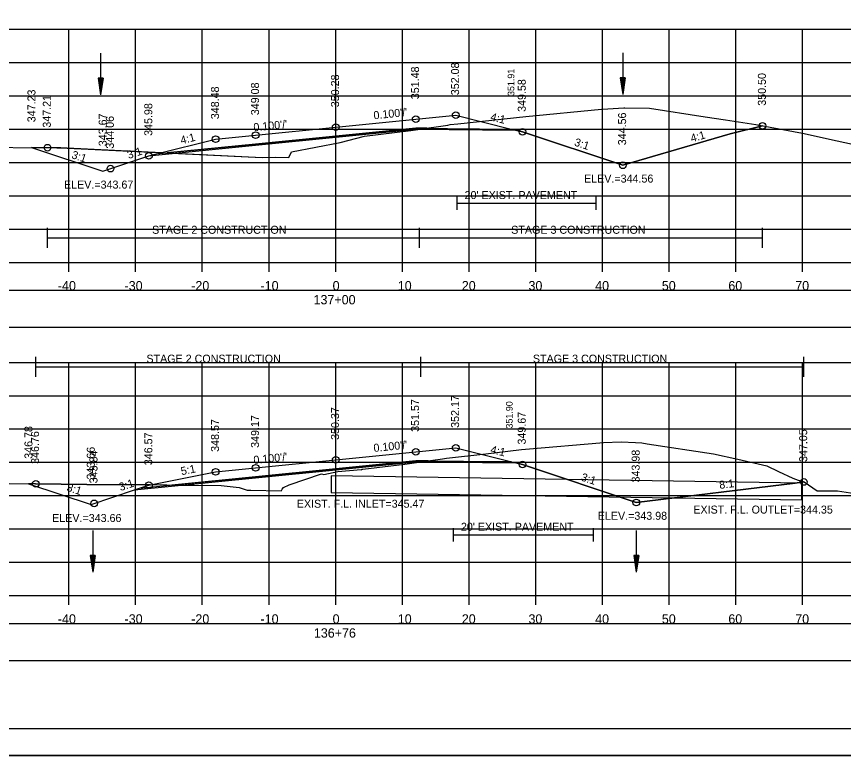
# Model space of a CAD drawing. Extents: x 1376273 to 1384221, y 378927 to 384592.
# Drawn here: x 1376605.9 to 1376729.9, y 382031.9 to 382142.7 of the extents above; entities that cross this region are included whole.
import ezdxf

# ---------------------------------------------------------------- set-up
doc = ezdxf.new("R2010")
doc.units = 0
for name, color, linetype in [('R_Alt Surface', 7, 'Continuous'), ('R_Axis', 7, 'Continuous'), ('R_Axis Annot', 7, 'Continuous'), ('R_Border', 7, 'Continuous'), ('R_Border Notes', 7, 'Continuous'), ('R_Dimension', 7, 'Continuous'), ('R_Draft', 7, 'Continuous'), ('R_Exist Surface', 7, 'Continuous'), ('R_Fin Surface', 7, 'Continuous'), ('R_Grid', 7, 'Continuous'), ('R_No Plot', 7, 'Continuous'), ('R_Water', 7, 'Continuous'), ('R_Xsect Elev', 7, 'Continuous'), ('R_Xsect Slope', 7, 'Continuous'), ('T_Detection Zones', 7, 'Continuous')]:
    doc.layers.add(name, color=color, linetype=linetype)

msp = doc.modelspace()

# ---------------------------------------------------------------- linework, layer by layer
at = {"layer": 'R_Alt Surface'}
for points in [[(1376626.88, 382122.13), (1376641.75, 382123.61), (1376653.75, 382124.81), (1376665.75, 382126.01), (1376680.04, 382125.87)], [(1376671.93, 382115.75), (1376671.93, 382113.75)], [(1376692.75, 382115.75), (1376692.75, 382113.75)], [(1376671.93, 382114.75), (1376692.75, 382114.75)], [(1376624.33, 382071.96), (1376641.75, 382073.7), (1376653.75, 382074.9), (1376665.75, 382076.1), (1376680.04, 382075.96)], [(1376671.38, 382065.98), (1376671.38, 382063.98)], [(1376692.38, 382065.98), (1376692.38, 382063.98)], [(1376671.38, 382064.98), (1376692.38, 382064.98)]]:
    msp.add_lwpolyline(points, dxfattribs=at)
at = {"layer": 'R_Axis'}
for p, q in [((1376503.75, 382105.86), (1376803.75, 382105.86)), ((1376613.75, 382104.46), (1376613.75, 382105.86)), ((1376623.75, 382104.46), (1376623.75, 382105.86)), ((1376633.75, 382104.46), (1376633.75, 382105.86)), ((1376643.75, 382104.46), (1376643.75, 382105.86)), ((1376653.75, 382104.46), (1376653.75, 382105.86)), ((1376663.75, 382104.46), (1376663.75, 382105.86)), ((1376673.75, 382104.46), (1376673.75, 382105.86)), ((1376683.75, 382104.46), (1376683.75, 382105.86)), ((1376693.75, 382104.46), (1376693.75, 382105.86)), ((1376703.75, 382104.46), (1376703.75, 382105.86)), ((1376713.75, 382104.46), (1376713.75, 382105.86)), ((1376723.75, 382104.46), (1376723.75, 382105.86)), ((1376503.75, 382055.86), (1376803.75, 382055.86)), ((1376613.75, 382054.46), (1376613.75, 382055.86)), ((1376623.75, 382054.46), (1376623.75, 382055.86)), ((1376633.75, 382054.46), (1376633.75, 382055.86)), ((1376643.75, 382054.46), (1376643.75, 382055.86)), ((1376653.75, 382054.46), (1376653.75, 382055.86)), ((1376663.75, 382054.46), (1376663.75, 382055.86)), ((1376673.75, 382054.46), (1376673.75, 382055.86)), ((1376683.75, 382054.46), (1376683.75, 382055.86)), ((1376693.75, 382054.46), (1376693.75, 382055.86)), ((1376703.75, 382054.46), (1376703.75, 382055.86)), ((1376713.75, 382054.46), (1376713.75, 382055.86)), ((1376723.75, 382054.46), (1376723.75, 382055.86))]:
    msp.add_line(p, q, dxfattribs=at)
at = {"layer": 'R_Axis Annot'}
for points in [[(1376502.96, 382096.12), (1376804.76, 382096.12), (1376804.76, 382101.64), (1376502.96, 382101.64)], [(1376502.96, 382046.13), (1376804.76, 382046.13), (1376804.76, 382051.65), (1376502.96, 382051.65)]]:
    msp.add_lwpolyline(points, close=True, dxfattribs=at)
at = {"layer": 'R_Border'}
msp.add_line((1376811.93, 382035.86), (1376495.75, 382035.86), dxfattribs=at)
at = {"layer": 'R_Dimension'}
for p, q in [((1376610.53, 382108.05), (1376610.53, 382111.05)), ((1376666.34, 382108.05), (1376666.34, 382111.05)), ((1376717.76, 382108.05), (1376717.76, 382111.05)), ((1376610.53, 382109.55), (1376717.76, 382109.55)), ((1376608.77, 382088.71), (1376608.77, 382091.71)), ((1376666.54, 382088.71), (1376666.54, 382091.71)), ((1376723.95, 382088.71), (1376723.95, 382091.71)), ((1376608.77, 382090.21), (1376723.95, 382090.21))]:
    msp.add_line(p, q, dxfattribs=at)
at = {"layer": 'R_Draft'}
msp.add_lwpolyline([(1376653.09, 382073.83), (1376653.09, 382071.33), (1376723.67, 382070.21), (1376723.67, 382072.71)], close=True, dxfattribs=at)
at = {"layer": 'R_Exist Surface'}
for points in [[(1376598.73, 382123.17), (1376611.95, 382123.06), (1376612.31, 382123.06), (1376612.53, 382123.06), (1376613.49, 382123), (1376642.74, 382121.6), (1376644.65, 382121.66), (1376646.7, 382121.61), (1376647.14, 382122.46), (1376654.43, 382123.85), (1376658.07, 382124.8), (1376662.59, 382125.35), (1376665, 382125.63), (1376670.55, 382126.47), (1376670.93, 382126.53), (1376672.06, 382126.65), (1376682.26, 382127.77), (1376693.61, 382128.84), (1376693.75, 382128.86), (1376693.78, 382128.86), (1376696.95, 382129.03), (1376697.12, 382129.03), (1376700.79, 382128.99), (1376709.13, 382127.68), (1376712.19, 382127.23), (1376716.73, 382126.55), (1376723.73, 382125.25), (1376728.93, 382124.09), (1376734.71, 382122.85)], [(1376604.79, 382072.69), (1376608.75, 382072.62), (1376616.45, 382072.55), (1376628.45, 382072.46), (1376636.59, 382072.37), (1376639.26, 382072.06), (1376640.5, 382071.7), (1376641.02, 382071.66), (1376645.57, 382071.58), (1376645.62, 382071.61), (1376645.74, 382071.85), (1376645.91, 382072.07), (1376646.75, 382072.46), (1376651.61, 382074.15), (1376651.95, 382074.04), (1376651.97, 382074.03), (1376654.05, 382074.5), (1376657.55, 382074.8), (1376657.58, 382074.73), (1376657.73, 382074.82), (1376657.84, 382074.83), (1376664.1, 382075.58), (1376669.77, 382076.39), (1376670.38, 382076.48), (1376676.25, 382077.14), (1376681.63, 382077.76), (1376682.8, 382077.86), (1376693.38, 382078.78), (1376693.89, 382078.81), (1376696.56, 382078.93), (1376698.7, 382078.82), (1376699.66, 382078.77), (1376700.48, 382078.65), (1376710.42, 382077.12), (1376714.07, 382076.32), (1376718.39, 382075.33), (1376720.16, 382074.5), (1376722.32, 382073.47), (1376723.1, 382073.2), (1376723.98, 382072.91), (1376725.94, 382071.59), (1376729.01, 382071.59), (1376733.55, 382070.87)]]:
    msp.add_lwpolyline(points, dxfattribs=at)
at = {"layer": 'R_Fin Surface'}
for points in [[(1376608.13, 382123.09), (1376618.81, 382119.53), (1376625.75, 382121.84), (1376626.88, 382122.13), (1376635.75, 382124.34), (1376641.75, 382124.94), (1376653.75, 382126.14), (1376665.75, 382127.34), (1376671.75, 382127.94), (1376680.04, 382125.87), (1376681.75, 382125.44), (1376696.8, 382120.43), (1376712.91, 382125.14), (1376717.76, 382126.36)], [(1376607.68, 382072.64), (1376617.06, 382069.51), (1376623.6, 382071.72), (1376625.75, 382072.43), (1376635.75, 382074.43), (1376641.75, 382075.03), (1376653.75, 382076.23), (1376665.75, 382077.43), (1376671.75, 382078.03), (1376680.75, 382075.78), (1376681.75, 382075.53), (1376698.83, 382069.84), (1376722.65, 382072.75), (1376723.23, 382072.83), (1376723.33, 382072.84), (1376723.95, 382072.91)]]:
    msp.add_lwpolyline(points, dxfattribs=at)
at = {"layer": 'R_Grid'}
for p, q in [((1376503.75, 382140.86), (1376803.75, 382140.86)), ((1376613.75, 382105.86), (1376613.75, 382140.86)), ((1376623.75, 382105.86), (1376623.75, 382140.86)), ((1376633.75, 382105.86), (1376633.75, 382140.86)), ((1376643.75, 382105.86), (1376643.75, 382140.86)), ((1376653.75, 382105.86), (1376653.75, 382140.86)), ((1376663.75, 382105.86), (1376663.75, 382140.86)), ((1376673.75, 382105.86), (1376673.75, 382140.86)), ((1376683.75, 382105.86), (1376683.75, 382140.86)), ((1376693.75, 382105.86), (1376693.75, 382140.86)), ((1376703.75, 382105.86), (1376703.75, 382140.86)), ((1376713.75, 382105.86), (1376713.75, 382140.86)), ((1376723.75, 382105.86), (1376723.75, 382140.86)), ((1376503.75, 382135.86), (1376803.75, 382135.86)), ((1376503.75, 382130.86), (1376803.75, 382130.86)), ((1376503.75, 382125.86), (1376803.75, 382125.86)), ((1376503.75, 382120.86), (1376803.75, 382120.86)), ((1376503.75, 382115.86), (1376803.75, 382115.86)), ((1376503.75, 382110.86), (1376803.75, 382110.86)), ((1376503.75, 382105.86), (1376803.75, 382105.86)), ((1376503.75, 382090.86), (1376803.75, 382090.86)), ((1376613.75, 382055.86), (1376613.75, 382090.86)), ((1376623.75, 382055.86), (1376623.75, 382090.86)), ((1376633.75, 382055.86), (1376633.75, 382090.86)), ((1376643.75, 382055.86), (1376643.75, 382090.86)), ((1376653.75, 382055.86), (1376653.75, 382090.86)), ((1376663.75, 382055.86), (1376663.75, 382090.86)), ((1376673.75, 382055.86), (1376673.75, 382090.86)), ((1376683.75, 382055.86), (1376683.75, 382090.86)), ((1376693.75, 382055.86), (1376693.75, 382090.86)), ((1376703.75, 382055.86), (1376703.75, 382090.86)), ((1376713.75, 382055.86), (1376713.75, 382090.86)), ((1376723.75, 382055.86), (1376723.75, 382090.86)), ((1376503.75, 382085.86), (1376803.75, 382085.86)), ((1376503.75, 382080.86), (1376803.75, 382080.86)), ((1376503.75, 382075.86), (1376803.75, 382075.86)), ((1376503.75, 382070.86), (1376803.75, 382070.86)), ((1376503.75, 382065.86), (1376803.75, 382065.86)), ((1376503.75, 382060.86), (1376803.75, 382060.86)), ((1376503.75, 382055.86), (1376803.75, 382055.86))]:
    msp.add_line(p, q, dxfattribs=at)
at = {"layer": 'R_No Plot'}
msp.add_line((1376483.34, 382031.88), (1376816.68, 382031.88), dxfattribs=at)
for points in [[(1376483.34, 382245.21), (1376816.68, 382245.21), (1376816.68, 382031.88), (1376483.34, 382031.88)], [(1376729.67, 382241.32), (1376729.67, 382231.44), (1376765.4, 382231.44), (1376765.4, 382228.52), (1376788.6, 382228.52), (1376788.6, 382204.19), (1376811.93, 382204.19), (1376811.93, 382035.86), (1376495.75, 382035.86), (1376495.75, 382241.32)]]:
    msp.add_lwpolyline(points, close=True, dxfattribs=at)
for points in [[(1376625.75, 382121.84), (1376641.75, 382123.44), (1376653.75, 382124.64), (1376665.75, 382125.84), (1376680.75, 382125.69)], [(1376623.6, 382071.72), (1376641.75, 382073.53), (1376653.75, 382074.73), (1376665.75, 382075.93), (1376680.75, 382075.78)]]:
    msp.add_lwpolyline(points, dxfattribs=at)
for centre in [(1376665.75, 382127.34), (1376671.75, 382127.94), (1376653.75, 382126.14), (1376717.76, 382126.36), (1376641.75, 382124.94), (1376681.75, 382125.44), (1376635.75, 382124.34), (1376610.53, 382123.07), (1376625.75, 382121.84), (1376619.99, 382119.92), (1376619.99, 382119.92), (1376696.8, 382120.43), (1376696.8, 382120.43), (1376665.75, 382077.43), (1376671.75, 382078.03), (1376653.75, 382076.23), (1376641.75, 382075.03), (1376681.75, 382075.53), (1376635.75, 382074.43), (1376608.77, 382072.62), (1376625.75, 382072.43), (1376723.95, 382072.91), (1376698.83, 382069.84), (1376698.83, 382069.84), (1376617.53, 382069.7), (1376617.53, 382069.7)]:
    msp.add_circle(centre, 0.5, dxfattribs=at)
at = {"layer": 'R_Water'}
for p, q in [((1376696.8, 382137.28), (1376696.8, 382131.03)), ((1376618.49, 382137.24), (1376618.49, 382130.99)), ((1376618.12, 382133.49), (1376618.49, 382130.99)), ((1376618.87, 382133.49), (1376618.12, 382133.49)), ((1376618.18, 382133.49), (1376618.49, 382131.41)), ((1376618.24, 382133.49), (1376618.49, 382131.84)), ((1376618.3, 382133.49), (1376618.49, 382132.26)), ((1376618.37, 382133.49), (1376618.49, 382132.68)), ((1376618.43, 382133.49), (1376618.49, 382133.1)), ((1376618.87, 382133.49), (1376618.49, 382130.99)), ((1376618.61, 382133.49), (1376618.49, 382132.68)), ((1376618.74, 382133.49), (1376618.49, 382131.84)), ((1376618.8, 382133.49), (1376618.49, 382131.41)), ((1376618.68, 382133.49), (1376618.49, 382132.26)), ((1376618.55, 382133.49), (1376618.49, 382133.1)), ((1376696.42, 382133.53), (1376696.8, 382131.03)), ((1376697.17, 382133.53), (1376696.42, 382133.53)), ((1376696.48, 382133.53), (1376696.8, 382131.45)), ((1376696.55, 382133.53), (1376696.8, 382131.88)), ((1376696.61, 382133.53), (1376696.8, 382132.3)), ((1376696.67, 382133.53), (1376696.8, 382132.72)), ((1376696.74, 382133.53), (1376696.8, 382133.14)), ((1376697.17, 382133.53), (1376696.8, 382131.03)), ((1376696.92, 382133.53), (1376696.8, 382132.72)), ((1376697.05, 382133.53), (1376696.8, 382131.88)), ((1376697.11, 382133.53), (1376696.8, 382131.45)), ((1376696.98, 382133.53), (1376696.8, 382132.3)), ((1376696.86, 382133.53), (1376696.8, 382133.14)), ((1376617.31, 382065.64), (1376617.31, 382059.39)), ((1376698.83, 382065.65), (1376698.83, 382059.4)), ((1376616.93, 382061.89), (1376617.31, 382059.39)), ((1376617.68, 382061.89), (1376616.93, 382061.89)), ((1376616.99, 382061.89), (1376617.31, 382059.81)), ((1376617.06, 382061.89), (1376617.31, 382060.24)), ((1376617.12, 382061.89), (1376617.31, 382060.65)), ((1376617.18, 382061.89), (1376617.31, 382061.08)), ((1376617.25, 382061.89), (1376617.31, 382061.5)), ((1376617.68, 382061.89), (1376617.31, 382059.39)), ((1376617.43, 382061.89), (1376617.31, 382061.08)), ((1376617.55, 382061.89), (1376617.31, 382060.24)), ((1376617.62, 382061.89), (1376617.31, 382059.81)), ((1376617.49, 382061.89), (1376617.31, 382060.65)), ((1376617.36, 382061.89), (1376617.31, 382061.5)), ((1376698.45, 382061.9), (1376698.83, 382059.4)), ((1376699.2, 382061.9), (1376698.45, 382061.9)), ((1376698.51, 382061.9), (1376698.83, 382059.81)), ((1376698.58, 382061.9), (1376698.83, 382060.24)), ((1376698.64, 382061.9), (1376698.83, 382060.66)), ((1376698.7, 382061.9), (1376698.83, 382061.08)), ((1376698.77, 382061.9), (1376698.83, 382061.5)), ((1376699.2, 382061.9), (1376698.83, 382059.4)), ((1376698.95, 382061.9), (1376698.83, 382061.08)), ((1376699.07, 382061.9), (1376698.83, 382060.24)), ((1376699.14, 382061.9), (1376698.83, 382059.81)), ((1376699.01, 382061.9), (1376698.83, 382060.66)), ((1376698.88, 382061.9), (1376698.83, 382061.5))]:
    msp.add_line(p, q, dxfattribs=at)
at = {"layer": 'T_Detection Zones'}
for p, q in [((1376667.4, 382126), (1376665.75, 382126.01)), ((1376627.67, 382122.32), (1376613.49, 382123)), ((1376667.64, 382076.09), (1376665.75, 382076.1)), ((1376666.54, 382075.93), (1376667.64, 382076.09)), ((1376625.75, 382072.43), (1376625.95, 382072.48))]:
    msp.add_line(p, q, dxfattribs=at)
for points in [[(1376666.34, 382125.84), (1376670.55, 382126.47), (1376670.93, 382126.53), (1376672.06, 382126.65), (1376682.26, 382127.77), (1376693.61, 382128.84), (1376693.75, 382128.86), (1376693.78, 382128.86), (1376696.95, 382129.03), (1376697.12, 382129.03), (1376700.79, 382128.99), (1376709.13, 382127.68), (1376712.19, 382127.23), (1376716.73, 382126.55), (1376717.76, 382126.36), (1376712.91, 382125.14), (1376696.8, 382120.43), (1376681.75, 382125.44), (1376680.75, 382125.69)], [(1376666.54, 382075.93), (1376669.77, 382076.39), (1376670.38, 382076.48), (1376676.25, 382077.14), (1376681.63, 382077.76), (1376682.8, 382077.86), (1376693.38, 382078.78), (1376693.89, 382078.81), (1376696.56, 382078.93), (1376698.7, 382078.82), (1376699.66, 382078.77), (1376700.48, 382078.65), (1376710.42, 382077.12), (1376714.07, 382076.32), (1376718.39, 382075.33), (1376720.16, 382074.5), (1376722.32, 382073.47), (1376723.1, 382073.2), (1376723.95, 382072.91), (1376723.33, 382072.84), (1376723.23, 382072.83), (1376722.65, 382072.75), (1376698.83, 382069.84), (1376681.75, 382075.53), (1376680.75, 382075.78)]]:
    msp.add_lwpolyline(points, close=True, dxfattribs=at)
for points in [[(1376665.75, 382126.01), (1376653.75, 382124.81), (1376641.75, 382123.61), (1376628.48, 382122.29)], [(1376628.48, 382122.29), (1376642.74, 382121.6), (1376644.65, 382121.66), (1376646.7, 382121.61), (1376647.14, 382122.46), (1376654.43, 382123.85), (1376658.07, 382124.8), (1376662.59, 382125.35), (1376665, 382125.63), (1376666.34, 382125.84), (1376667.4, 382126)], [(1376613.49, 382123), (1376612.53, 382123.06), (1376612.31, 382123.06), (1376611.95, 382123.06), (1376608.13, 382123.09)], [(1376608.13, 382123.09), (1376618.81, 382119.53), (1376625.75, 382121.84), (1376626.88, 382122.13), (1376627.67, 382122.32)], [(1376665.75, 382076.1), (1376653.75, 382074.9), (1376641.75, 382073.7), (1376629.19, 382072.45)], [(1376629.19, 382072.45), (1376636.59, 382072.37), (1376639.26, 382072.06), (1376640.5, 382071.7), (1376641.02, 382071.66), (1376645.57, 382071.58), (1376645.62, 382071.61), (1376645.74, 382071.85), (1376645.91, 382072.07), (1376646.75, 382072.46), (1376651.61, 382074.15), (1376651.95, 382074.04), (1376651.97, 382074.03), (1376654.05, 382074.5), (1376657.55, 382074.8), (1376657.58, 382074.73), (1376657.73, 382074.82), (1376657.84, 382074.83), (1376664.1, 382075.58), (1376666.54, 382075.93)], [(1376625.95, 382072.48), (1376616.45, 382072.55), (1376608.75, 382072.62), (1376607.68, 382072.64)], [(1376607.68, 382072.64), (1376617.06, 382069.51), (1376623.6, 382071.72), (1376624.33, 382071.96), (1376625.75, 382072.43)]]:
    msp.add_lwpolyline(points, dxfattribs=at)

# ---------------------------------------------------------------- texts
at = {"layer": 'R_Alt Surface'}
for p in [(1376673.08, 382115.36), (1376672.53, 382065.59)]:
    msp.add_text("20' EXIST. PAVEMENT", height=1.2, dxfattribs=at).set_placement(p)
at = {"layer": 'R_Axis Annot'}
for s, p in [('-40', (1376612.09, 382101.66)), ('-30', (1376622.09, 382101.66)), ('-20', (1376632.09, 382101.66)), ('-10', (1376642.48, 382101.66)), ('0', (1376653.29, 382101.66)), ('10', (1376663.06, 382101.66)), ('20', (1376672.66, 382101.66)), ('30', (1376682.66, 382101.66)), ('40', (1376692.66, 382101.66)), ('50', (1376702.66, 382101.66)), ('60', (1376712.63, 382101.66)), ('70', (1376722.66, 382101.66)), ('137+00', (1376650.43, 382099.56)), ('-40', (1376612.09, 382051.66)), ('-30', (1376622.09, 382051.66)), ('-20', (1376632.09, 382051.66)), ('-10', (1376642.48, 382051.66)), ('0', (1376653.29, 382051.66)), ('10', (1376663.06, 382051.66)), ('20', (1376672.66, 382051.66)), ('30', (1376682.66, 382051.66)), ('40', (1376692.66, 382051.66)), ('50', (1376702.66, 382051.66)), ('60', (1376712.63, 382051.66)), ('70', (1376722.66, 382051.66)), ('136+76', (1376650.48, 382049.56))]:
    msp.add_text(s, height=1.4, dxfattribs=at).set_placement(p)
at = {"layer": 'R_Border Notes'}
for s, p in [('ELEV.=344.56', (1376690.99, 382117.83)), ('ELEV.=343.67', (1376613.01, 382116.93)), ('EXIST. F.L. INLET=345.47', (1376647.92, 382069.05)), ('EXIST. F.L. OUTLET=344.35', (1376707.38, 382068.17)), ('ELEV.=343.66', (1376611.23, 382066.91)), ('ELEV.=343.98', (1376693.05, 382067.24))]:
    msp.add_text(s, height=1.2, dxfattribs=at).set_placement(p)
at = {"layer": 'R_Dimension'}
for s, p in [('STAGE 2 CONSTRUCTION', (1376626.22, 382110.15)), ('STAGE 3 CONSTRUCTION', (1376680.07, 382110.15)), ('STAGE 2 CONSTRUCTION', (1376625.37, 382090.81)), ('STAGE 3 CONSTRUCTION', (1376683.32, 382090.81))]:
    msp.add_text(s, height=1.2, dxfattribs=at).set_placement(p)
at = {"layer": 'R_No Plot'}
for s, p in [('347.21', (1376611.03, 382126.07)), ('344.06', (1376620.49, 382122.92)), ('346.76', (1376609.27, 382075.62)), ('343.84', (1376618.03, 382072.7))]:
    msp.add_text(s, height=1.2, rotation=90, dxfattribs=at).set_placement(p)
at = {"layer": 'R_Xsect Elev'}
for s, height, p in [('351.48', 1.2, (1376666.25, 382130.34)), ('352.08', 1.2, (1376672.25, 382130.94)), ('351.91', 1, (1376680.54, 382130.82)), ('350.28', 1.2, (1376654.25, 382129.14)), ('350.50', 1.2, (1376718.26, 382129.36)), ('349.08', 1.2, (1376642.25, 382127.94)), ('349.58', 1.2, (1376682.25, 382128.44)), ('347.23', 1.2, (1376608.73, 382126.88)), ('348.48', 1.2, (1376636.25, 382127.34)), ('345.98', 1.2, (1376626.25, 382124.84)), ('343.67', 1.2, (1376619.41, 382123.29)), ('344.56', 1.2, (1376697.3, 382123.43)), ('351.57', 1.2, (1376666.25, 382080.43)), ('352.17', 1.2, (1376672.25, 382081.03)), ('350.37', 1.2, (1376654.25, 382079.23)), ('351.90', 1, (1376680.28, 382080.93)), ('349.17', 1.2, (1376642.25, 382078.03)), ('349.67', 1.2, (1376682.25, 382078.53)), ('348.57', 1.2, (1376636.25, 382077.43)), ('346.78', 1.2, (1376608.28, 382076.39)), ('346.57', 1.2, (1376626.25, 382075.43)), ('347.05', 1.2, (1376724.45, 382075.91)), ('343.66', 1.2, (1376617.62, 382073.28)), ('343.98', 1.2, (1376699.33, 382072.84))]:
    msp.add_text(s, height=height, rotation=90, dxfattribs=at).set_placement(p)
at = {"layer": 'R_Xsect Slope'}
for s, rotation, p in [("0.100'/'", 5.7106, (1376659.48, 382127.32)), ('4:1', 345.9638, (1376676.87, 382127.18)), ("0.100'/'", 5.7106, (1376641.48, 382125.52)), ('4:1', 14.0362, (1376630.62, 382123.58)), ('4:1', 15.8064, (1376707.14, 382123.87)), ('3:1', 341.5651, (1376689.43, 382123.41)), ('3:1', 341.5651, (1376614.05, 382121.52)), ('3:1', 18.4349, (1376622.71, 382121.36)), ("0.100'/'", 5.7106, (1376659.48, 382077.41)), ('4:1', 345.9638, (1376676.87, 382077.27)), ("0.100'/'", 5.7106, (1376641.48, 382075.61)), ('5:1', 11.3099, (1376630.65, 382073.92)), ('3:1', 341.5651, (1376690.44, 382073.16)), ('3:1', 18.4349, (1376621.48, 382071.54)), ('8:1', 6.9741, (1376711.33, 382071.87)), ('3:1', 341.5651, (1376613.31, 382071.63))]:
    msp.add_text(s, height=1.2, rotation=rotation, dxfattribs=at).set_placement(p)

doc.saveas('drawing.dxf')
